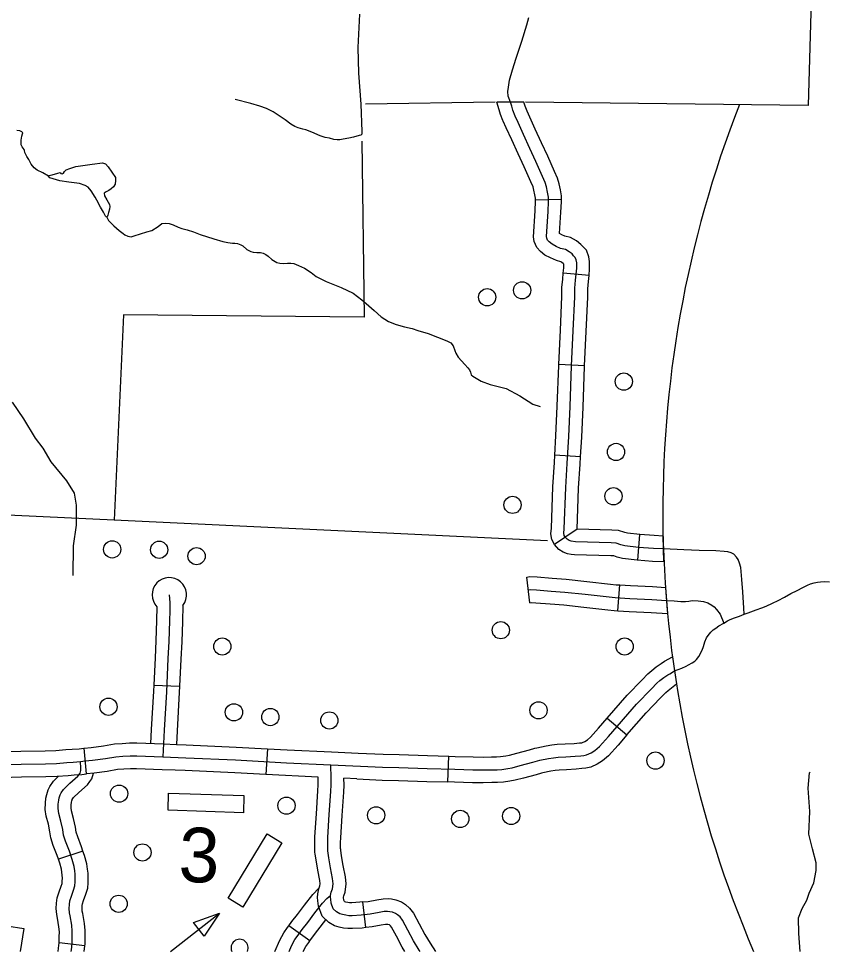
# Model space of a CAD drawing. Extents: x 653372 to 905732, y 627442 to 787275.
# Drawn here: x 705201 to 709908, y 728634 to 734048 of the extents above; entities that cross this region are included whole.
import ezdxf

# ---------------------------------------------------------------- set-up
doc = ezdxf.new("R2010")
doc.units = 0
for name, color, linetype in [('31', 7, 'Continuous'), ('32', 7, 'Continuous'), ('35', 7, 'Continuous'), ('5', 7, 'Continuous'), ('56', 7, 'Continuous'), ('6', 7, 'Continuous'), ('63', 7, 'Continuous')]:
    doc.layers.add(name, color=color, linetype=linetype)

msp = doc.modelspace()

# ---------------------------------------------------------------- linework, layer by layer
at = {"layer": '31'}
for p, q in [((708618.9, 729987.9), (708732.2, 729889.6)), ((705594.7, 729664.2), (705580.6, 729813.6)), ((705580.6, 729813.6), (705580.6, 729813.6)), ((706645.1, 729809.7), (706636.7, 729659.9)), ((707693.7, 729616.7), (707698.2, 729766.7)), ((706939.5, 729645.3), (706636.7, 729659.9)), ((707165.1, 729634.5), (707089.6, 729638.1)), ((707216.9, 728771.1), (707199.9, 728920.1))]:
    msp.add_line(p, q, dxfattribs=at)
for points in [[(707180.3, 734073.3), (707170.5, 733881.4), (707173.5, 733731.7), (707187.6, 733552.1)], [(707187.6, 733552.1), (707193.4, 733393), (707193.5, 733378), (707188, 733372.2), (707178.3, 733369.5), (707145.8, 733359.7), (707117.5, 733353.4), (707084.4, 733347.8), (707065.8, 733344.8), (707050.2, 733344.1), (707030.6, 733346.5), (707005.7, 733354.4), (706981.3, 733358.7), (706950.8, 733368), (706902.4, 733388.6), (706868.7, 733402.1), (706851.5, 733406.3), (706823.6, 733414.3), (706804.8, 733422), (706781.9, 733436.4), (706748.5, 733460.8), (706707.5, 733487.1), (706678.2, 733506.5), (706639.3, 733525.6), (706600.9, 733539.4), (706549.3, 733555.8), (706458, 733578.9)], [(709754.2, 730746.1), (709780.9, 730758.5), (709798.3, 730766.5), (709820.2, 730771.9), (709838.5, 730775.9), (709856.3, 730778.4), (709880.6, 730779.7), (709908.4, 730779.4)], [(709008.4, 730261.4), (709051.7, 730277.7), (709076.8, 730289.1), (709091, 730297), (709110.6, 730308), (709127, 730318.1), (709136.4, 730327.5), (709150.6, 730344.7), (709169.1, 730382.8), (709177.6, 730402.6), (709185.5, 730429.6), (709195.3, 730452.6), (709204.8, 730468), (709219, 730485.8), (709233.6, 730499.5), (709248.1, 730510.2), (709267.2, 730523.7), (709295.4, 730539.6), (709317.5, 730551.5), (709332.9, 730559.2), (709356.5, 730569.5), (709385.6, 730579.3), (709414.2, 730590.5), (709436.7, 730598.5), (709482.2, 730615.8), (709516, 730628.4), (709541.2, 730637.7), (709578.1, 730654.3), (709611.4, 730670), (709647.4, 730689.2), (709685.4, 730710.8), (709720.3, 730728.9), (709754.2, 730746.1)], [(708618.9, 729987.9), (708733.5, 730120), (708820.9, 730209.9), (708855.1, 730245.2), (708876.5, 730263.5), (708903.4, 730285), (708932.5, 730304.1), (708951.3, 730317.4), (708997.2, 730342.4), (709008.4, 730261.4), (709019.9, 730185.9)], [(708788.7, 730069.2), (708874.8, 730157.6), (708906.6, 730190.6), (708924.2, 730205.7), (708947.5, 730224.2), (708970.2, 730239.2), (708981.5, 730244.9), (709008.4, 730261.4)], [(708732.2, 729889.6), (708844, 730018.4), (708928.6, 730105.4), (708958.1, 730135.9), (708972, 730147.9), (709019.9, 730185.9)], [(705095.7, 729718.4), (705215.2, 729721), (705356.2, 729722.9), (705420.6, 729724.8), (705481.6, 729729.8), (705517.7, 729732.6), (705559.9, 729735.1), (705587.6, 729738.9), (705630.6, 729743), (705704.4, 729752.3), (705766.1, 729763.4), (705806, 729766.1), (705848.2, 729768.6), (705886.5, 729769), (706038, 729762.9), (706171.1, 729757.4), (706460.3, 729744.9), (706756.5, 729728.3), (707014, 729716), (707314.4, 729703.1), (707407.8, 729700.3), (707573.1, 729695.4), (707733.8, 729690.5), (707838.3, 729687.4), (707898, 729686.4), (707947.9, 729687.9), (707978.5, 729687.8), (708006.9, 729690), (708041.5, 729695.1), (708067, 729699.7), (708113.1, 729712.2), (708186.4, 729731.4), (708226.8, 729742.4), (708276.9, 729753.1), (708306.5, 729757.6), (708333.4, 729760.6), (708377.9, 729763.1), (708432.4, 729766.1), (708464.7, 729768.9), (708482.4, 729770.7), (708498.5, 729774), (708524.2, 729786.3), (708546.8, 729800.2), (708574.3, 729823.1), (708625.1, 729880.6), (708788.7, 730069.2)], [(708198.1, 729812.3), (708209.1, 729815.3), (708263.5, 729827), (708296.8, 729832), (708327.2, 729835.4), (708373.8, 729838), (708427.1, 729840.9), (708457.6, 729843.6), (708471, 729844.9), (708474.4, 729845.6), (708488.3, 729852.3), (708503, 729861.3), (708521.9, 729877), (708568.6, 729930), (708618.9, 729987.9)], [(708732.2, 729889.6), (708681.5, 729831.2), (708626.7, 729769.2), (708590.7, 729739.1), (708560.1, 729720.3), (708522.7, 729702.4), (708493.7, 729696.5), (708471.7, 729694.3), (708437.8, 729691.2), (708382.1, 729688.2), (708339.7, 729685.8), (708316.3, 729683.2), (708290.4, 729679.3), (708244.5, 729669.5), (708237.4, 729667.5)], [(705580.6, 729813.6), (705622.4, 729817.5), (705693.1, 729826.4), (705756.9, 729838), (705801.2, 729840.9), (705845.5, 729843.6), (705887.6, 729844), (706041, 729837.9), (706116.6, 729834.7)], [(706116.6, 729834.7), (706174.3, 729832.3), (706464, 729819.8), (706645.1, 729809.7)], [(705052.3, 729789.1), (705090.7, 729793.3), (705213.9, 729796), (705354.6, 729797.8), (705416.4, 729799.7), (705475.7, 729804.6), (705512.6, 729807.4), (705552.6, 729809.8), (705579.4, 729813.5), (705581.3, 729813.6)], [(706645.1, 729809.7), (706760.3, 729803.2), (707017.4, 729791), (707171.5, 729784.4)], [(707171.5, 729784.4), (707317.2, 729778.1), (707410.1, 729775.3), (707575.4, 729770.3), (707698.2, 729766.7)], [(707698.2, 729766.7), (707736.1, 729765.5), (707840.1, 729762.4), (707897.5, 729761.4), (707946.9, 729762.9), (707975.8, 729762.8), (707998.5, 729764.6), (708029.4, 729769.1), (708050.4, 729772.9), (708093.8, 729784.7), (708167.1, 729803.9), (708198.1, 729812.3)], [(706110.4, 729684.9), (706034.9, 729688), (705885.4, 729694), (705850.8, 729693.6), (705810.7, 729691.2), (705775.2, 729688.9), (705715.8, 729678.1), (705638.8, 729668.4), (705594.7, 729664.2)], [(706636.7, 729659.9), (706456.6, 729670), (706167.9, 729682.5), (706110.4, 729684.9)], [(707012.7, 728937), (707011.4, 728947.6), (707012.3, 728957.8), (707015.8, 728976.1), (707023.1, 728995.5), (707026.8, 729025.5), (707023.7, 729055.7), (707012, 729118.8), (707002.4, 729176.4), (706996.2, 729217), (706995.5, 729228.5), (706995.4, 729266.4), (706995.9, 729295.2), (707004.8, 729427.2), (707013.4, 729562.1), (707015.1, 729599.6), (707014.6, 729639.3), (707014, 729716)], [(705068.8, 729640), (705100.6, 729643.5), (705216.5, 729646), (705357.9, 729647.9), (705424.9, 729649.9), (705487.6, 729655.1), (705522.8, 729657.7), (705567.3, 729660.4), (705595.8, 729664.3), (705594, 729664.2)], [(706923.3, 729197.8), (706921.6, 729208.9), (706920.5, 729226), (706920.4, 729266.9), (706920.9, 729298.4), (706929.9, 729432.1), (706938.5, 729566.2), (706940.1, 729600.8), (706939.5, 729645.3)], [(707071.6, 729220.4), (707070.8, 729225), (707070.5, 729230.9), (707070.4, 729265.9), (707070.8, 729292.1), (707079.6, 729422.3), (707088.3, 729558), (707090.1, 729598.3), (707089.6, 729638.1)], [(707165.1, 729634.5), (707311.7, 729628.2), (707405.6, 729625.4), (707570.9, 729620.4), (707693.7, 729616.7)], [(708237.4, 729667.5), (708205.7, 729658.9), (708132.5, 729639.7), (708083.5, 729626.4), (708053.7, 729621.1), (708015.3, 729615.4), (707981.2, 729612.8), (707948.9, 729612.9), (707898.6, 729611.3), (707836.5, 729612.4), (707731.6, 729615.6), (707693.7, 729616.7)], [(707216.9, 728771.1), (707195.7, 728768.7), (707139.4, 728765.3), (707112.9, 728765.4), (707087.1, 728768.6), (707062.4, 728774), (707035, 728782.5), (707001, 728801.8), (706962.9, 728837.2), (706942.8, 728895.6), (706938.4, 728927.1), (706936, 728946.1), (706937.9, 728968), (706943.3, 728996.4), (706949.7, 729013.6), (706951.3, 729026.4), (706949.4, 729045), (706938.1, 729105.7), (706928.3, 729164.6), (706923.3, 729197.8)], [(707199.9, 728920.1), (707182.8, 728918.2), (707135.1, 728915.3), (707122.4, 728915.4), (707112.6, 728916.6), (707100.6, 728919.2), (707094.9, 728921), (707092.2, 728922.5), (707089.3, 728930.8), (707087.1, 728946.8), (707086.9, 728948.5), (707088.2, 728955.7), (707096.4, 728977.5), (707102.3, 729024.6), (707098, 729066.4), (707085.9, 729131.8), (707076.4, 729188.3), (707071.6, 729220.4)], [(707531.4, 728633.5), (707526.6, 728640.6), (707493.6, 728694.1), (707460.3, 728757.4), (707429.8, 728814.3), (707415.3, 728833.2), (707400.7, 728846.3), (707389.4, 728854.1), (707372.3, 728860.4), (707355.7, 728863.2), (707342.5, 728864.8), (707323.9, 728864.2), (707293.3, 728859.3), (707241.3, 728849.3), (707189.3, 728843.4), (707137.3, 728840.3), (707117.7, 728840.4), (707099.9, 728842.6), (707081.5, 728846.6), (707065, 728851.7), (707045.7, 728862.7), (707027.7, 728879.4), (707016.1, 728913.2), (707012.7, 728937)], [(707199.9, 728920.1), (707230, 728923.5), (707280.4, 728933.2), (707316.9, 728939), (707345.7, 728939.9), (707366.3, 728937.5), (707391.7, 728933.2), (707424.3, 728921.2), (707447.4, 728905.2), (707470.7, 728884.2), (707493, 728855), (707526.6, 728792.6), (707558.8, 728731.3), (707589.6, 728681.4), (707622.1, 728633.5)], [(707442.9, 728633.5), (707428.4, 728656.9), (707394.1, 728722.2), (707366.5, 728773.5), (707360, 728782.1), (707354.4, 728787.1), (707353, 728787.6), (707345.1, 728788.9), (707339.3, 728789.6), (707331, 728789.4), (707306.2, 728785.4), (707252.7, 728775.1), (707216.9, 728771.1)]]:
    msp.add_lwpolyline(points, dxfattribs=at)
at = {"layer": '32'}
for p, q in [((708135.1, 733562.9), (707978.1, 733562.7)), ((708352.3, 732997.6), (708202.3, 732995.1)), ((708512.9, 732557.3), (708363.5, 732570.8)), ((708486.9, 732033.2), (708337, 732040.4)), ((708463.8, 731504.8), (708314.1, 731513.9)), ((708443.9, 731085), (708312.3, 730994.5)), ((708796.6, 730903.9), (708806.9, 731053.6)), ((708168.7, 730657.5), (708150.9, 730806.5)), ((708680.2, 730611.1), (708690.6, 730760.8)), ((705985.6, 730179.7), (706135.4, 730172.6)), ((705574.3, 729215.6), (705431.7, 729168.9)), ((706891.9, 728695), (706769.6, 728781.8)), ((705585.3, 728666.4), (705436.1, 728682.1))]:
    msp.add_line(p, q, dxfattribs=at)
for points in [[(708056.3, 733563.8), (708044, 733597.9), (708041.2, 733624.3), (708044.4, 733649.4), (708051.6, 733691.2), (708067.8, 733751.9), (708089, 733818.4), (708122, 733918.1), (708151.2, 734012), (708163.3, 734054.8)], [(708013.1, 733456.9), (707999.2, 733492.3), (707991.9, 733518), (707978.1, 733562.7)], [(708945, 730969.3), (708886.1, 730972.1), (708800, 730978.9), (708721.1, 730987.3), (708697.9, 730993.9), (708670.6, 731003.2), (708641.5, 731004.6), (708434.2, 731010.2), (708408.6, 731014), (708397.9, 731018.5), (708385.5, 731026.1), (708373.9, 731038.4), (708368.8, 731048.2), (708367, 731060.4), (708368.9, 731086.1), (708377.3, 731325.7), (708386.3, 731466), (708395.8, 731622.3), (708402.8, 731796.1), (708411.7, 732032.1), (708421.4, 732235.2), (708430.4, 732433.5), (708430.7, 732483.8), (708435, 732529), (708441.3, 732598.9), (708441.1, 732631.3), (708438.6, 732647), (708433, 732662.2), (708423.2, 732672.1), (708414.5, 732681.9), (708397.5, 732695), (708376.8, 732707), (708347.7, 732714.5), (708321.7, 732726.1), (708298.1, 732738.8), (708281.1, 732752.5), (708272.4, 732761.7), (708266.8, 732774.5), (708265.8, 732782.9), (708274.5, 732929.1), (708277.5, 732986.6), (708277, 733012.4), (708272.5, 733040.1), (708265.6, 733071.5), (708258.6, 733096.3), (708243.4, 733130.9), (708204.7, 733218.4), (708168.6, 733295.1), (708132, 733374.7), (708100.6, 733444.6), (708083.7, 733482.3), (708070.4, 733516.3), (708063.9, 733539.3), (708056.3, 733563.8)], [(708152.7, 733511.8), (708141.5, 733540.3), (708135.1, 733562.9)], [(708352.3, 732997.6), (708351.9, 733019.1), (708346.2, 733054.2), (708338.4, 733089.8), (708329.3, 733121.7), (708312.1, 733161.1), (708272.9, 733249.6), (708236.6, 733326.7), (708200.3, 733405.8), (708169, 733475.3), (708152.9, 733511.4), (708152.7, 733511.8)], [(708202.3, 732995.1), (708202.1, 733005.6), (708198.8, 733026), (708192.8, 733053.2), (708187.8, 733070.9), (708174.8, 733100.7), (708136.5, 733187.3), (708100.6, 733263.5), (708063.8, 733343.7), (708032.1, 733413.9), (708014.6, 733453.3), (708013.1, 733456.9)], [(708363.5, 732570.8), (708366.3, 732602.1), (708366.2, 732623.3), (708363, 732626.9), (708355.5, 732632.7), (708348.1, 732637), (708323, 732643.4), (708288.6, 732658.7), (708256.4, 732676), (708230, 732697.3), (708208.9, 732719.7), (708193.5, 732754.8), (708190.6, 732780.9), (708199.6, 732933.2), (708202.4, 732987.9), (708202.3, 732995.1)], [(708512.9, 732557.3), (708516.4, 732595.8), (708516.1, 732637.6), (708511.5, 732666), (708497.8, 732703.5), (708477.8, 732723.4), (708465.9, 732736.9), (708439.4, 732757.4), (708405.6, 732777.1), (708372.4, 732785.6), (708354.7, 732793.5), (708342, 732800.3), (708349.4, 732925), (708352.5, 732985.3), (708352.3, 732997.6)], [(708337, 732040.4), (708346.5, 732238.7), (708355.4, 732435.4), (708355.7, 732487.7), (708360.4, 732535.9), (708363.5, 732570.8)], [(708486.9, 732033.2), (708496.3, 732231.8), (708505.4, 732431.5), (708505.7, 732480), (708509.7, 732522), (708512.9, 732557.3)], [(708314.1, 731513.9), (708320.9, 731626), (708327.9, 731799), (708336.8, 732035.3), (708337, 732040.4)], [(708463.8, 731504.8), (708470.7, 731618.5), (708477.8, 731793.2), (708486.7, 732028.9), (708486.9, 732033.3)], [(708409.6, 730938), (708388.1, 730941.2), (708363.5, 730951.6), (708337.8, 730967.3), (708312.3, 730994.5), (708296.5, 731024.5), (708291.5, 731057.6), (708294, 731090.3), (708302.4, 731329.4), (708311.5, 731470.7), (708314.1, 731513.9)], [(708443.9, 731085), (708452.2, 731322), (708461.2, 731461.3), (708463.8, 731504.8)], [(708948, 730894.1), (708945, 730969.3), (708942.8, 731044.5), (708890.8, 731047), (708806.9, 731053.6), (708735.6, 731061.1), (708720.3, 731065.5), (708684.7, 731077.6), (708644.3, 731079.5), (708443.9, 731085)], [(709414.2, 730590.5), (709411.8, 730625.9), (709405.1, 730720.9), (709400.6, 730792.9), (709393.7, 730861.5), (709387.3, 730886.9), (709378.9, 730908.7), (709369.8, 730922.8), (709352.9, 730938.9), (709337.5, 730947.8), (709318.5, 730951.9), (709297.6, 730954.4), (709249.1, 730958.2), (709152.7, 730960.5), (709063.3, 730963.8), (708945, 730969.3)], [(708948, 730894.1), (708881.4, 730897.2), (708793.1, 730904.2), (708706.6, 730913.4), (708675.5, 730922.4), (708656.5, 730928.8), (708638.6, 730929.6), (708427.7, 730935.4), (708409.6, 730938)], [(708150.9, 730806.5), (708169.9, 730808.7), (708212.3, 730807.5), (708298.9, 730799.8), (708379.6, 730794), (708499.1, 730781.2), (708638.2, 730765.5), (708670.8, 730762.1), (708690.6, 730760.8)], [(708690.6, 730760.8), (708753.6, 730756.4), (708880.6, 730751), (708956.5, 730746.3), (708962.2, 730670.8), (708968.7, 730595.2)], [(706075.7, 730703.6), (706079.4, 730659.5), (706078.4, 730610.6), (706076.7, 730551.3), (706073.1, 730432.8), (706067.9, 730332.8), (706058.8, 730140.8), (706045.6, 729918), (706038, 729762.9)], [(708159.8, 730732), (708173.2, 730733.6), (708207.9, 730732.6), (708292.9, 730725), (708372.9, 730719.3), (708490.8, 730706.7), (708630.2, 730690.9), (708664.4, 730687.4), (708749.4, 730681.5), (708876.6, 730676.1), (708962.2, 730670.8)], [(708168.7, 730657.5), (708176.5, 730658.5), (708203.5, 730657.7), (708286.9, 730650.3), (708366.3, 730644.6), (708482.6, 730632.1), (708622.1, 730616.3), (708658, 730612.7), (708680.2, 730611.1)], [(708962.2, 730670.8), (709007.1, 730668), (709046.7, 730664.3), (709073.2, 730664.4), (709093.1, 730667.1), (709112.2, 730669.8), (709146.3, 730669.2), (709177.5, 730664.1), (709201.7, 730657.2), (709224.9, 730643.7), (709240, 730632.6), (709253.6, 730618.9), (709274.2, 730591.3), (709295.4, 730539.6)], [(706004.1, 730633.8), (706001.7, 730553.6), (705998.2, 730435.8), (705993, 730336.5), (705985.6, 730179.7)], [(706154.4, 730641.8), (706151.6, 730549.1), (706148, 730429.7), (706142.8, 730329.1), (706135.4, 730172.6)], [(708680.2, 730611.1), (708745.2, 730606.6), (708872.7, 730601.2), (708968.7, 730595.2)], [(705985.6, 730179.7), (705983.9, 730144.8), (705970.7, 729922.1), (705966.7, 729840.8)], [(706135.4, 730172.6), (706133.7, 730136.8), (706120.4, 729914), (706116.6, 729834.7)], [(705505.9, 728633.5), (705507.3, 728641.7), (705511.3, 728679.8), (705511.8, 728716.7), (705512.3, 728750.9), (705508.8, 728785.7), (705499.5, 728838.9), (705496.1, 728856.9), (705494, 728882.6), (705495.3, 728905.9), (705498.2, 728927.4), (705507.5, 728953.9), (705520, 728989.4), (705527.6, 729014.2), (705528.8, 729036.1), (705530, 729057.7), (705529, 729081), (705526.8, 729101.6), (705523.5, 729125.6), (705511.1, 729167.5), (705495.5, 729215.2), (705472.8, 729273.4), (705461.9, 729308.7), (705456.6, 729341.3), (705446.6, 729388.3), (705434.9, 729434.1), (705430.6, 729462.1), (705430.9, 729488.1), (705433.8, 729510.8), (705436.5, 729525.5), (705442.1, 729541.9), (705447.6, 729553.1), (705461.9, 729573.7), (705498.3, 729610.8), (705545, 729650.9), (705557.4, 729668.2), (705561.9, 729682.8), (705562.3, 729697.6), (705559.9, 729735.1)], [(705431.7, 729168.9), (705424.9, 729189.9), (705401.9, 729248.6), (705388.7, 729291.6), (705382.9, 729327.5), (705373.6, 729371.2), (705361.3, 729419.2), (705355.6, 729456.8), (705355.9, 729493.3), (705359.7, 729522.5), (705363.8, 729544.6), (705372.7, 729570.6), (705382.7, 729591.1), (705403.9, 729621.7), (705431.7, 729650.1)], [(705574.3, 729215.6), (705566.1, 729240.5), (705543.6, 729298.1), (705535.1, 729325.8), (705530.3, 729355.1), (705519.7, 729405.3), (705508.5, 729449.1), (705505.7, 729467.5), (705505.8, 729483), (705507.9, 729499.2), (705509.3, 729506.4), (705511.6, 729513.2), (705512.5, 729515.1), (705519.9, 729525.8), (705549.5, 729555.9), (705600.6, 729599.8), (705614.9, 729619.6)], [(705614.9, 729619.6), (705625.6, 729634.5), (705635.7, 729668)], [(705585.3, 728666.4), (705586.2, 728675.3), (705586.8, 728715.7), (705587.3, 728754.1), (705583.1, 728795.9), (705573.3, 728852.3), (705570.5, 728867), (705569.2, 728883.6), (705570, 728898.8), (705571.5, 728909.7), (705578.3, 728929), (705591.3, 728966), (705601.9, 729001), (705603.7, 729031.9), (705605.1, 729057.2), (705603.8, 729086.7), (705601.2, 729110.7), (705597.1, 729141.3), (705582.7, 729189.8), (705574.3, 729215.6)], [(705436.1, 728682.1), (705436.3, 728684.2), (705436.8, 728717.8), (705437.2, 728747.6), (705434.4, 728775.5), (705425.7, 728825.5), (705421.7, 728846.8), (705418.9, 728881.6), (705420.6, 728913), (705424.9, 728945.1), (705436.8, 728978.8), (705448.7, 729012.7), (705453.2, 729027.4), (705453.9, 729040.3), (705454.9, 729058.2), (705454.2, 729075.4), (705452.3, 729092.5), (705450, 729109.8), (705439.5, 729145.2), (705431.7, 729168.9)], [(706769.6, 728781.8), (706787, 728806.3), (706820, 728847.6), (706860.7, 728902.2), (706908.5, 728963), (706943.9, 728999.6)], [(706771, 728633.5), (706784.9, 728664.6), (706805.2, 728701.6), (706823.6, 728728.3), (706847, 728761.2), (706879.4, 728801.8), (706920.2, 728856.6), (706965.1, 728913.6), (706990.7, 728940.1), (707012.3, 728957.8)], [(706891.9, 728695), (706906.9, 728716), (706938.8, 728756), (706984.4, 728817.2)], [(706688.9, 728633.5), (706717.6, 728698), (706741.3, 728741.1), (706762.2, 728771.3), (706769.6, 728781.8)], [(706853.4, 728633.5), (706869.1, 728662.2), (706885, 728685.3), (706891.9, 728694.9)], [(705430, 728633.5), (705432.9, 728651.6), (705436.1, 728682.1)], [(705581.8, 728633.5), (705585.3, 728666.4)]]:
    msp.add_lwpolyline(points, dxfattribs=at)
msp.add_arc((706075.7, 730703.6), 100, 321.8806, 224.2448, dxfattribs=at)
at = {"layer": '35'}
for points in [[(705373.7, 733133.5), (705342.1, 733153.2), (705308.8, 733168.6), (705290.7, 733182.6), (705272.8, 733203.4), (705261, 733229.8), (705248.9, 733248.7), (705236.1, 733270.2), (705234.7, 733282), (705233.3, 733288.8), (705221.1, 733303.5), (705215.5, 733315.5), (705214.7, 733343.3), (705219.5, 733365.1), (705224.2, 733380.1), (705224.4, 733385.2), (705218.6, 733391.2), (705207, 733396.6), (705190.2, 733398.8)], [(705644.7, 733012.4), (705621.3, 733047.7), (705605.1, 733069.2), (705586.9, 733079.9), (705554.4, 733091.8), (705491.4, 733098.8), (705439.4, 733106.2), (705382.6, 733123.9), (705373.7, 733133.5), (705375.4, 733136.8), (705395, 733141.3), (705428.1, 733151.2), (705441.7, 733155), (705446.6, 733149.8), (705454.1, 733147.9), (705460.9, 733150.2), (705467.1, 733160.2), (705475.9, 733170.9), (705498, 733177.8), (705532.1, 733190.2), (705574.4, 733196.5)], [(705574.4, 733196.5), (705627.7, 733204.2), (705686.9, 733211.7), (705705.2, 733206.1), (705721.5, 733187.1), (705762.6, 733125.2), (705763.8, 733109.1), (705761.5, 733087.3), (705752.6, 733071.5), (705737.9, 733059.3), (705724.2, 733050.5), (705708.8, 733043.3), (705698.4, 733035.2), (705698.8, 733020.1), (705712.4, 732996), (705728.5, 732969.4), (705729.8, 732957.6), (705727.6, 732941.7), (705722.8, 732922.4), (705719, 732908.2), (705715.3, 732897.4), (705712, 732896.6), (705709.4, 732896.7), (705704.5, 732901.9), (705693.4, 732925), (705675.8, 732954.2), (705654.2, 732993.6), (705644.7, 733012.4)], [(705712, 732896.6), (705723.1, 732876.1), (705754.2, 732845.6), (705783.7, 732818.6), (705807.6, 732800.2), (705816.7, 732792.3), (705834.2, 732785.9), (705853.4, 732782), (705871.3, 732787.3), (705944.8, 732809.8), (705973.7, 732818.2), (706011.5, 732841.5), (706033.1, 732859.4), (706053.3, 732860.4), (706074.3, 732858.1), (706098.5, 732850.7), (706126.8, 732838), (706148.5, 732830.6), (706179.4, 732822.1), (706216.9, 732810), (706254.4, 732794.6), (706333.6, 732769.4), (706387.1, 732754.3), (706414.7, 732748.5), (706442.4, 732745.1), (706455.9, 732743.9), (706471.9, 732743.4), (706491, 732735.2), (706501.8, 732729), (706525.9, 732707.2), (706548.3, 732696.4), (706563.3, 732691.7), (706584.4, 732691.1), (706605.4, 732689.6), (706621.3, 732685.8), (706637.1, 732678.6), (706650.3, 732668.9), (706670.8, 732650.6), (706689.7, 732637.4), (706699.7, 732632.9), (706716.5, 732629), (706740.8, 732627.4), (706761.1, 732628.5), (706782.2, 732628.7), (706798.9, 732626.5), (706825.6, 732615.6), (706860.5, 732599.4), (706899.3, 732573.8), (706928.6, 732552.1), (706986.7, 732522.5), (707073.3, 732487.9), (707143.9, 732454.6), (707193.3, 732416.1), (707219.6, 732394.2), (707265.6, 732354.1), (707304.9, 732316.6), (707347.9, 732290.1), (707392.7, 732272.1), (707441.2, 732258.9), (707486.4, 732249.1), (707518.9, 732238), (707577.9, 732219.4), (707687.8, 732177.3), (707710.2, 732165.7), (707724.8, 732148.4), (707734.1, 732122), (707738.7, 732106.7), (707752.2, 732083.1), (707791.4, 732040.7), (707809.3, 732021.6), (707819.1, 732010.3), (707824.5, 731995.8), (707829.1, 731980.5), (707839, 731971.8), (707885.5, 731943.4), (707938.8, 731923.3), (708030.8, 731900.3), (708110.4, 731859.1), (708186.4, 731809.6), (708229.6, 731796.6)], [(705163.2, 731821.3), (705229.2, 731724.6), (705297.6, 731613.5), (705341.7, 731554.8), (705388.1, 731474.5), (705479.5, 731365.6), (705523.2, 731292.5), (705535.5, 731223.2), (705534.9, 731108.5), (705516.9, 730988.5), (705514.6, 730816.3)], [(709738.8, 728633.5), (709731.4, 728738), (709729, 728828.7), (709751.2, 728882.7), (709776.5, 728929.8), (709791.4, 728972.1), (709817.1, 729031.2), (709831.2, 729102.6), (709830.9, 729147), (709809.4, 729228.7), (709789.7, 729313), (709795.4, 729444.5), (709785.8, 729581.6), (709793.6, 729670.2), (709795.9, 729674.3)]]:
    msp.add_lwpolyline(points, dxfattribs=at)
at = {"layer": '5'}
msp.add_lwpolyline([(708271.8, 731015.9), (705755.9, 731136)], dxfattribs=at)
at = {"layer": '56'}
for p, q in [((706215.5, 728801.3), (706367.6, 728854.9)), ((706367.6, 728854.9), (706278, 728720.8)), ((706278, 728720.8), (706215.5, 728801.3))]:
    msp.add_line(p, q, dxfattribs=at)
for points in [[(706509.1, 729537.8), (706505.8, 729437.8), (706068.5, 729452.4), (706071.8, 729552.3)], [(706643.3, 729315.4), (706728.8, 729263.6), (706502, 728889.5), (706416.5, 728941.3)]]:
    msp.add_lwpolyline(points, close=True, dxfattribs=at)
for points in [[(706082.5, 728633.5), (706367.6, 728854.9)], [(705109.1, 728633.5), (705133.2, 728782.1), (705231.9, 728766.1), (705210.4, 728633.5)]]:
    msp.add_lwpolyline(points, dxfattribs=at)
for centre in [(708124.3, 732471.2), (707921.4, 732430.7), (708714.5, 731941.2), (708669.5, 731532.7), (708654.6, 731275.4), (708068.5, 731225.3), (705744.2, 730967), (706016.9, 730964.8), (706234, 730927.6), (708000.3, 730497.7), (706383.4, 730403.3), (708719.4, 730403.1), (705722.7, 730053.5), (706450.8, 730021.2), (708219.6, 730032.7), (706662.3, 729993.6), (707005, 729973.8), (708898.3, 729740.9), (705784.1, 729549), (706755.9, 729479.3), (707276.5, 729423.3), (707765, 729402.4), (708060.7, 729419.1), (705919.7, 729207.7), (705781.9, 728909.5)]:
    msp.add_circle(centre, 50, dxfattribs=at)
msp.add_arc((706484, 728653.5), 50, 336.4069, 203.5931, dxfattribs=at)
at = {"layer": '6'}
for points in [[(709834.2, 735235.6), (709785.5, 733544.5)], [(707967.8, 733562.6), (707213.9, 733552.5)], [(709785.5, 733544.5), (708143.9, 733562.8)], [(707193.2, 733337.8), (707207, 732314.4), (705809.3, 732329.6), (705755.9, 731136)], [(705755.9, 731136), (704475.7, 731197.1), (703065, 731290.7)]]:
    msp.add_lwpolyline(points, dxfattribs=at)
at = {"layer": '63'}
msp.add_arc((715411.8, 731192.2), 6470.7, 158.63963, 203.29225, dxfattribs=at)

# ---------------------------------------------------------------- texts
at = {"layer": '56'}
msp.add_text('3', height=316.8, rotation=358.28, dxfattribs=at).set_placement((706126.9, 729037.8))

doc.saveas('drawing.dxf')
